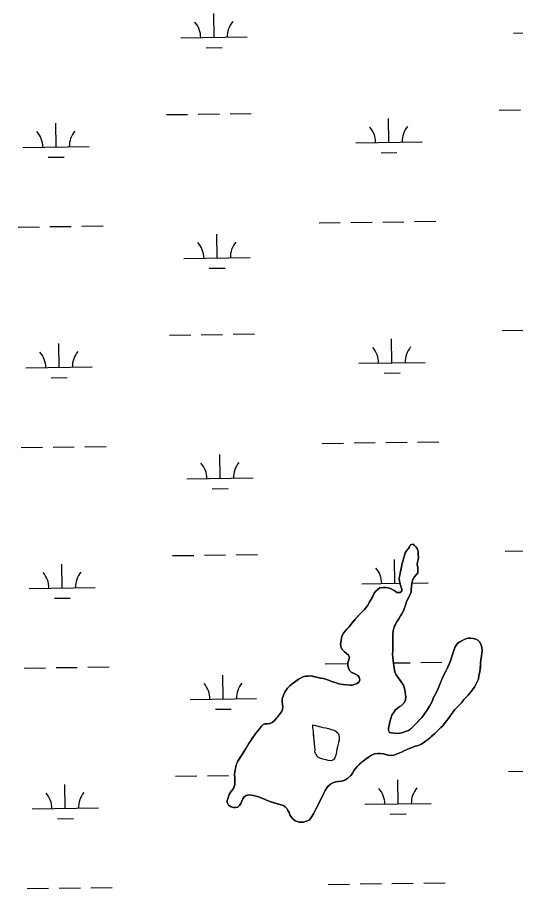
# Model space of a CAD drawing. Extents: x 3767014 to 3805179, y 361544 to 387384.
# Drawn here: x 3779282 to 3780033, y 375831 to 377145 of the extents above; entities that cross this region are included whole.
import ezdxf

# ---------------------------------------------------------------- set-up
doc = ezdxf.new("R2010")
doc.units = 0
for name, color, linetype in [('V-ROAD-CNTR', 7, 'Continuous'), ('V-TOPO-SHOR', 7, 'Continuous'), ('V-WETL-SWMP', 7, 'Continuous')]:
    doc.layers.add(name, color=color, linetype=linetype)

msp = doc.modelspace()

# ---------------------------------------------------------------- linework, layer by layer
at = {"layer": 'V-ROAD-CNTR'}
msp.add_spline([(3779017.245, 377890.365), (3779244.469, 377756.728), (3779881.995, 377449.082), (3780464.581, 377244.275), (3781012.991, 377106.296)], degree=3, dxfattribs=at)
at = {"layer": 'V-TOPO-SHOR'}
for points in [[(3779757.307, 376142.509), (3779761.26, 376141.45), (3779767.101, 376139.55), (3779773.28, 376138.435), (3779778.998, 376137.971), (3779783.44, 376137.379), (3779787.112, 376137.762), (3779791.439, 376138.923), (3779794.497, 376140.277), (3779797.42, 376142.431), (3779798.769, 376145.419), (3779797.448, 376149.753), (3779795.279, 376152.036), (3779791.833, 376154.195), (3779789.004, 376155.7), (3779785.707, 376157.377), (3779782.899, 376159.677), (3779781.24, 376163.222), (3779780.562, 376167.857), (3779780.653, 376171.357), (3779781.894, 376176.26), (3779782.77, 376179.42), (3779781.421, 376182.637), (3779778.471, 376185.578), (3779774.728, 376188.542), (3779771.633, 376191.964), (3779769.827, 376195.988), (3779769.614, 376200.133), (3779770.357, 376204.252), (3779770.953, 376208.854), (3779771.838, 376212.333), (3779773.681, 376215.946), (3779776.622, 376218.895), (3779779.581, 376222.481), (3779781.715, 376224.974), (3779784.843, 376229.031), (3779786.817, 376231.527), (3779790.102, 376235.423), (3779792.402, 376238.228), (3779796.654, 376242.576), (3779800.741, 376246.768), (3779805.151, 376251.112), (3779808.272, 376254.854), (3779810.752, 376258.45), (3779812.757, 376262.219), (3779813.947, 376265.053), (3779815.77, 376267.871), (3779817.424, 376270.378), (3779818.612, 376273.21), (3779820.13, 376276.516), (3779822.589, 376279.317), (3779826.014, 376282.414), (3779828.928, 376284.407), (3779834.2, 376285.066), (3779837.704, 376285.136), (3779841.185, 376284.411), (3779845.763, 376282.86), (3779849.218, 376281.019), (3779851.878, 376279.201), (3779854.54, 376277.54), (3779859.316, 376277.577), (3779861.907, 376279.26), (3779861.671, 376282.451), (3779860.957, 376285.652), (3779859.318, 376289.992), (3779858.155, 376294.321), (3779857.635, 376298.792), (3779858.7, 376303.062), (3779859.589, 376306.699), (3779860.514, 376311.77), (3779861.43, 376316.362), (3779862.183, 376320.959), (3779863.56, 376324.904), (3779864.954, 376329.643), (3779865.694, 376333.604), (3779866.742, 376337.239), (3779868.557, 376339.737), (3779871.999, 376343.629), (3779873.501, 376346.297), (3779874.852, 376349.285), (3779878.377, 376350.152), (3779881.035, 376348.331), (3779883.519, 376345.879), (3779885.504, 376342.646), (3779886.358, 376338.644), (3779886.743, 376335.131), (3779886.788, 376330.673), (3779886.381, 376327.181), (3779885.645, 376323.38), (3779885.23, 376319.571), (3779885.756, 376315.26), (3779886.118, 376310.791), (3779885.864, 376307.137), (3779883.397, 376304.018), (3779880.443, 376300.592), (3779878.281, 376296.985), (3779877.568, 376293.981), (3779876.849, 376290.815), (3779876.253, 376286.215), (3779876.147, 376282.078), (3779875.731, 376278.269)], [(3779875.731, 376278.269), (3779874.013, 376273.378), (3779871.664, 376268.664), (3779869.132, 376263.157), (3779867.252, 376258.11), (3779865.524, 376252.742), (3779864.489, 376249.744), (3779861.985, 376245.194), (3779859.994, 376242.06), (3779856.678, 376236.893), (3779854.528, 376233.766), (3779852.185, 376229.369), (3779850.84, 376226.536), (3779849.654, 376223.704), (3779848.597, 376219.749), (3779848.138, 376214.351), (3779848.447, 376207.816), (3779848.37, 376204.793), (3779848.257, 376200.338), (3779848.337, 376197.311), (3779848.21, 376192.382), (3779848.292, 376189.355), (3779848.009, 376184.585), (3779848.503, 376179.002), (3779848.878, 376175.013), (3779849.553, 376170.378), (3779850.199, 376164.472), (3779850.874, 376159.839), (3779851.735, 376156.155), (3779853.412, 376153.247), (3779856.021, 376149.519), (3779858.788, 376145.628), (3779860.785, 376142.869), (3779864.465, 376137.362), (3779866.515, 376130.465), (3779867.441, 376123.118), (3779867.84, 376120.083), (3779867.408, 376115.637), (3779865.378, 376111.074), (3779860.643, 376106.419), (3779857.899, 376104.899), (3779855.464, 376103.052), (3779852.036, 376099.798), (3779850.065, 376097.459), (3779846.746, 376092.132), (3779845.195, 376087.557), (3779843.946, 376082.337), (3779842.852, 376076.952), (3779841.644, 376073.321), (3779841.542, 376069.344), (3779843.215, 376066.276), (3779846.225, 376065.721), (3779850.508, 376065.133), (3779855.753, 376064.841), (3779861.827, 376065.799), (3779865.032, 376066.671), (3779869.05, 376068.158), (3779871.946, 376069.358), (3779875.512, 376071.814), (3779879.428, 376075.533), (3779883.022, 376079.103), (3779885.803, 376082.054), (3779889.731, 376086.25), (3779892.033, 376089.058), (3779894.837, 376092.806), (3779898.963, 376098.59), (3779900.78, 376101.09), (3779903.61, 376105.95), (3779905.765, 376109.239), (3779907.45, 376112.858), (3779908.644, 376116.01), (3779909.832, 376118.844), (3779911.839, 376122.613), (3779915.194, 376129.211), (3779916.709, 376132.517), (3779918.749, 376137.559), (3779920.117, 376141.184), (3779922.153, 376146.066), (3779923.349, 376149.218), (3779925.356, 376152.989), (3779928.203, 376158.485), (3779930.724, 376163.675), (3779932.927, 376168.871), (3779934.621, 376172.807), (3779935.653, 376175.803), (3779937.208, 376180.54), (3779938.248, 376183.856), (3779939.799, 376188.431), (3779940.988, 376191.425), (3779942.365, 376195.37), (3779945.193, 376200.072), (3779948.115, 376202.384), (3779953.602, 376205.27), (3779958.282, 376207.695), (3779961.806, 376208.561), (3779965.628, 376208.62), (3779969.273, 376208.049), (3779973.39, 376207.148), (3779976.368, 376205.319), (3779979.634, 376202.37), (3779981.596, 376198.182)], [(3779981.596, 376198.182), (3779982.313, 376195.138), (3779982.979, 376190.027), (3779982.536, 376185.263), (3779981.957, 376181.298), (3779981.01, 376175.433), (3779980.586, 376171.306), (3779980.263, 376164.947), (3779980.165, 376161.127), (3779979.071, 376155.743), (3779978.182, 376152.106), (3779977.25, 376146.877), (3779974.701, 376140.576), (3779971.52, 376134.45), (3779969.55, 376132.111), (3779966.425, 376128.214), (3779964.282, 376125.402), (3779961.663, 376122.604), (3779958.056, 376118.56), (3779955.597, 376115.758), (3779952.31, 376111.703), (3779949.69, 376108.903), (3779944.949, 376104.093), (3779941.842, 376100.828), (3779937.722, 376095.364), (3779935.086, 376091.929), (3779931.611, 376086.766), (3779929.143, 376083.645), (3779925.841, 376079.113), (3779923.537, 376076.15), (3779920.768, 376073.674), (3779917.015, 376070.108), (3779914.727, 376067.779), (3779911.626, 376064.834), (3779906.58, 376060.509), (3779900.555, 376055.252), (3779897.792, 376053.093), (3779893.739, 376050.173), (3779890.507, 376048.346), (3779885.041, 376046.257), (3779881.996, 376045.38), (3779878.299, 376044.043), (3779873.152, 376041.948), (3779868.807, 376040.15), (3779865.911, 376038.95), (3779861.555, 376036.674), (3779858.659, 376035.476), (3779854.796, 376033.824), (3779849.816, 376032.042), (3779844.069, 376031.395), (3779839.315, 376032.312), (3779834.261, 376033.875), (3779829.188, 376034.643), (3779825.686, 376034.573), (3779820.896, 376034.059), (3779815.911, 376032.118), (3779811.696, 376029.201), (3779808.128, 376026.588), (3779803.744, 376023.199), (3779798.208, 376018.406), (3779794.948, 376015.465), (3779791.665, 376011.57), (3779789.51, 376008.285), (3779787.667, 376004.67), (3779784.876, 376001.4), (3779780.478, 375997.533), (3779775.774, 375994.152), (3779770.97, 375993.003), (3779765.86, 375992.337), (3779762.343, 375991.79), (3779757.852, 375990.474), (3779754.295, 375988.337), (3779750.877, 375985.401), (3779748.743, 375982.908), (3779746.093, 375978.839), (3779743.565, 375973.489), (3779741.544, 375969.084), (3779740.192, 375966.096), (3779738.341, 375962.164), (3779735.504, 375957.142), (3779731.996, 375950.708), (3779728.973, 375944.576), (3779726.297, 375939.55), (3779724.302, 375936.261), (3779722.176, 375934.086), (3779719.118, 375932.732), (3779713.66, 375930.963)], [(3779713.66, 375930.963), (3779710.316, 375930.889), (3779707.293, 375930.967), (3779703.971, 375931.848), (3779700.819, 375933.044), (3779697.709, 375935.831), (3779694.452, 375939.255), (3779692.777, 375942.165), (3779691.749, 375945.534), (3779690.082, 375948.762), (3779688.243, 375951.514), (3779685.767, 375954.283), (3779683.262, 375955.94), (3779679.637, 375957.306), (3779676.475, 375958.185), (3779672.522, 375959.242), (3779668.256, 375960.464), (3779665.254, 375961.339), (3779661.95, 375962.856), (3779657.689, 375964.239), (3779654.852, 375965.427), (3779650.594, 375966.969), (3779647.291, 375968.486), (3779644.293, 375969.518), (3779640.023, 375970.583), (3779635.593, 375971.652), (3779631.142, 375971.927), (3779627.136, 375970.915), (3779624.067, 375969.084), (3779622.076, 375965.951), (3779620.712, 375962.484), (3779619.186, 375958.863), (3779617.2, 375955.889), (3779614.435, 375953.573), (3779611.072, 375952.862), (3779608.053, 375953.1), (3779604.738, 375954.14), (3779600.668, 375956.792), (3779598.376, 375960.511), (3779598.452, 375963.534), (3779599.837, 375967.796), (3779601.709, 375972.525), (3779604.209, 375976.918), (3779608.156, 375981.749), (3779609.905, 375987.914), (3779610.048, 375993.48), (3779609.984, 375997.144), (3779609.655, 376002.882), (3779610.075, 376006.851), (3779611.004, 376012.082), (3779611.559, 376015.091), (3779612.954, 376019.832), (3779614.474, 376023.133), (3779617.617, 376027.829), (3779621.091, 376032.832), (3779624.243, 376037.846), (3779626.911, 376042.552), (3779628.914, 376046.163), (3779630.583, 376049.145), (3779633.557, 376053.366), (3779636.363, 376057.273), (3779639.513, 376062.127), (3779641.667, 376065.414), (3779645.106, 376069.145), (3779647.737, 376072.42), (3779650.369, 376075.697), (3779652.661, 376078.183), (3779655.874, 376079.375), (3779659.214, 376079.289), (3779663.21, 376079.824), (3779666.431, 376081.331), (3779669.85, 376084.268), (3779671.82, 376086.605), (3779674.773, 376090.031), (3779677.075, 376092.839), (3779680.538, 376097.525), (3779682.064, 376101.145), (3779682.322, 376104.961), (3779681.941, 376108.791), (3779681.546, 376111.983), (3779681.515, 376116.919), (3779683.252, 376122.604), (3779685.945, 376128.265), (3779689.248, 376132.957), (3779692.842, 376136.527), (3779696.584, 376139.613), (3779699.994, 376142.23), (3779702.91, 376144.225), (3779706.154, 376146.529), (3779709.067, 376148.364), (3779712.77, 376150.021), (3779716.458, 376151.041), (3779720.765, 376151.407), (3779724.906, 376151.461), (3779728.07, 376150.742), (3779732.973, 376149.501), (3779738.988, 376148.231), (3779743.746, 376147.473), (3779748.489, 376146.236), (3779752.742, 376144.534), (3779757.307, 376142.509)], [(3779730.7, 376036.379), (3779731.128, 376040.668), (3779730.894, 376044.016), (3779730.368, 376048.328), (3779729.602, 376055.67), (3779729.057, 376059.186), (3779728.83, 376062.694), (3779728.474, 376067.478), (3779727.839, 376073.702), (3779727.777, 376077.526), (3779731.898, 376076.782), (3779735.85, 376075.726), (3779739.328, 376074.841), (3779742.799, 376073.637), (3779747.088, 376073.209), (3779751.202, 376072.305), (3779754.522, 376071.425), (3779757.993, 376070.221), (3779760.832, 376069.193), (3779765.356, 376065.574), (3779766.865, 376062.352), (3779767.562, 376058.512), (3779767.468, 376054.854), (3779766.419, 376051.219), (3779765.514, 376046.945), (3779764.799, 376043.941), (3779764.084, 376040.934), (3779763.183, 376036.818), (3779762.261, 376031.907), (3779761.041, 376027.8), (3779758.895, 376024.831), (3779754.723, 376023.506), (3779750.918, 376024.081), (3779747.911, 376024.796), (3779744.747, 376025.513), (3779741.269, 376026.557), (3779738.433, 376027.585), (3779734.654, 376029.275), (3779730.7, 376036.379)]]:
    msp.add_lwpolyline(points, dxfattribs=at)
at = {"layer": 'V-WETL-SWMP'}
for p, q in [((3779578.636, 377114.741), (3779578.136, 377150.738)), ((3779528.641, 377114.047), (3779628.631, 377115.436)), ((3780030.5, 377121.018), (3780130.491, 377122.407)), ((3779566.851, 377099.145), (3779590.849, 377099.478)), ((3779506.838, 376998.301), (3779538.835, 376998.745)), ((3779554.834, 376998.967), (3779586.831, 376999.412)), ((3779602.829, 376999.634), (3779634.826, 377000.079)), ((3780008.698, 377005.272), (3780040.695, 377005.717)), ((3779340.435, 376949.555), (3779339.935, 376985.551)), ((3779842.295, 376956.526), (3779841.795, 376992.523)), ((3779792.3, 376955.832), (3779892.29, 376957.221)), ((3779290.44, 376948.86), (3779390.43, 376950.249)), ((3779328.651, 376933.958), (3779352.648, 376934.292)), ((3779830.51, 376940.93), (3779854.508, 376941.263)), ((3779283.265, 376828.678), (3779315.262, 376829.122)), ((3779331.26, 376829.345), (3779363.257, 376829.789)), ((3779379.255, 376830.011), (3779411.252, 376830.456)), ((3779737.129, 376834.983), (3779769.126, 376835.427)), ((3779785.124, 376835.649), (3779817.121, 376836.094)), ((3779833.12, 376836.316), (3779865.117, 376836.76)), ((3779881.115, 376836.983), (3779913.112, 376837.427)), ((3779583.257, 376782.098), (3779582.757, 376818.095)), ((3779533.261, 376781.404), (3779633.252, 376782.793)), ((3779571.472, 376766.502), (3779595.47, 376766.835)), ((3779607.45, 376666.991), (3779639.447, 376667.436)), ((3780013.319, 376672.629), (3780045.316, 376673.074)), ((3779511.459, 376665.658), (3779543.456, 376666.102)), ((3779559.454, 376666.324), (3779591.451, 376666.769)), ((3779846.916, 376623.883), (3779846.416, 376659.88)), ((3779345.056, 376616.912), (3779344.556, 376652.908)), ((3779295.061, 376616.217), (3779395.051, 376617.606)), ((3779796.921, 376623.189), (3779896.911, 376624.578)), ((3779333.272, 376601.316), (3779357.269, 376601.649)), ((3779835.131, 376608.287), (3779859.129, 376608.62)), ((3779287.886, 376496.035), (3779319.883, 376496.479)), ((3779335.881, 376496.702), (3779367.878, 376497.146)), ((3779383.876, 376497.368), (3779415.873, 376497.813)), ((3779741.75, 376502.34), (3779773.747, 376502.784)), ((3779789.745, 376503.006), (3779821.742, 376503.451)), ((3779837.741, 376503.673), (3779869.737, 376504.118)), ((3779885.736, 376504.34), (3779917.733, 376504.784)), ((3779587.878, 376449.455), (3779587.377, 376485.452)), ((3779537.882, 376448.761), (3779637.873, 376450.15)), ((3779576.093, 376433.859), (3779600.091, 376434.192)), ((3780017.939, 376339.986), (3780049.936, 376340.431)), ((3779516.08, 376333.015), (3779548.077, 376333.459)), ((3779564.075, 376333.682), (3779596.072, 376334.126)), ((3779612.071, 376334.348), (3779644.068, 376334.793)), ((3779851.537, 376291.24), (3779851.036, 376327.237)), ((3779349.677, 376284.269), (3779349.177, 376320.265)), ((3779801.541, 376290.546), (3779858.955, 376291.343)), ((3779877.03, 376291.594), (3779901.532, 376291.935)), ((3779299.682, 376283.574), (3779399.672, 376284.963)), ((3779337.892, 376268.673), (3779361.89, 376269.006)), ((3779746.371, 376169.697), (3779778.368, 376170.141)), ((3779849.445, 376171.129), (3779874.358, 376171.475)), ((3779890.357, 376171.697), (3779922.354, 376172.141)), ((3779292.506, 376163.392), (3779324.503, 376163.837)), ((3779340.502, 376164.059), (3779372.499, 376164.503)), ((3779388.497, 376164.725), (3779420.494, 376165.17)), ((3779592.498, 376116.812), (3779591.998, 376152.809)), ((3779542.503, 376116.118), (3779642.494, 376117.507)), ((3779580.714, 376101.216), (3779604.712, 376101.55)), ((3779520.701, 376000.372), (3779552.698, 376000.816)), ((3779568.696, 376001.039), (3779600.693, 376001.483)), ((3780022.56, 376007.343), (3780054.557, 376007.788)), ((3779354.298, 375951.626), (3779353.798, 375987.622)), ((3779856.157, 375958.597), (3779855.657, 375994.594)), ((3779806.162, 375957.903), (3779906.153, 375959.292)), ((3779304.303, 375950.931), (3779404.293, 375952.32)), ((3779342.513, 375936.03), (3779366.511, 375936.363)), ((3779844.373, 375943.001), (3779868.371, 375943.335)), ((3779894.978, 375839.054), (3779926.974, 375839.498)), ((3779297.127, 375830.749), (3779329.124, 375831.194)), ((3779345.123, 375831.416), (3779377.12, 375831.86)), ((3779393.118, 375832.083), (3779425.115, 375832.527)), ((3779750.991, 375837.054), (3779782.988, 375837.498)), ((3779798.987, 375837.721), (3779830.984, 375838.165)), ((3779846.982, 375838.387), (3779878.979, 375838.832))]:
    msp.add_line(p, q, dxfattribs=at)
for points in [[(3779876.147, 376282.078), (3779876.253, 376286.214), (3779876.849, 376290.815), (3779878.281, 376296.986), (3779880.444, 376300.592), (3779883.397, 376304.018), (3779885.865, 376307.138), (3779886.118, 376310.792), (3779885.756, 376315.259), (3779885.23, 376319.57), (3779885.646, 376323.38), (3779886.381, 376327.182), (3779886.789, 376330.673), (3779886.744, 376335.131), (3779886.357, 376338.643), (3779885.505, 376342.645), (3779883.519, 376345.88), (3779881.035, 376348.331), (3779878.376, 376350.151), (3779874.852, 376349.286), (3779873.501, 376346.297), (3779872, 376343.629), (3779868.557, 376339.738), (3779866.742, 376337.238), (3779865.693, 376333.604), (3779864.954, 376329.643), (3779863.559, 376324.904), (3779862.184, 376320.959), (3779861.429, 376316.362), (3779859.589, 376306.7), (3779857.634, 376298.791), (3779858.156, 376294.32), (3779859.318, 376289.992), (3779860.957, 376285.652), (3779861.671, 376282.45), (3779861.907, 376279.26), (3779859.317, 376277.576), (3779854.54, 376277.54), (3779851.877, 376279.2), (3779849.218, 376281.02), (3779845.763, 376282.86), (3779841.186, 376284.41), (3779837.703, 376285.136), (3779834.199, 376285.067), (3779828.929, 376284.407), (3779826.013, 376282.413), (3779822.59, 376279.317), (3779820.13, 376276.515), (3779817.425, 376270.377), (3779813.946, 376265.054), (3779812.758, 376262.219), (3779810.751, 376258.45), (3779808.271, 376254.853), (3779805.15, 376251.113), (3779800.741, 376246.769), (3779792.402, 376238.229), (3779786.818, 376231.527), (3779781.715, 376224.973), (3779776.623, 376218.896), (3779773.682, 376215.947), (3779771.838, 376212.333), (3779770.953, 376208.854), (3779770.357, 376204.253), (3779769.614, 376200.134), (3779769.826, 376195.989), (3779771.633, 376191.963), (3779774.728, 376188.541), (3779778.472, 376185.579), (3779781.421, 376182.638), (3779782.771, 376179.42), (3779780.653, 376171.356), (3779780.563, 376167.856), (3779781.24, 376163.222), (3779782.9, 376159.678), (3779785.706, 376157.377), (3779791.832, 376154.195), (3779795.279, 376152.037), (3779797.448, 376149.752), (3779798.769, 376145.42), (3779797.419, 376142.431), (3779794.498, 376140.277), (3779791.439, 376138.923), (3779787.111, 376137.761), (3779783.44, 376137.378), (3779778.998, 376137.97), (3779773.28, 376138.435), (3779767.1, 376139.55), (3779761.259, 376141.451), (3779757.307, 376142.508), (3779752.743, 376144.535), (3779748.489, 376146.237), (3779743.745, 376147.473), (3779738.989, 376148.232), (3779732.973, 376149.501), (3779724.905, 376151.46), (3779720.765, 376151.407), (3779716.457, 376151.04), (3779712.77, 376150.021), (3779709.066, 376148.365), (3779706.154, 376146.53), (3779699.994, 376142.231)], [(3779931.611, 376086.766), (3779935.086, 376091.929), (3779941.842, 376100.829), (3779952.309, 376111.702), (3779955.597, 376115.757), (3779961.663, 376122.604), (3779964.282, 376125.402), (3779966.424, 376128.213), (3779971.519, 376134.449), (3779974.701, 376140.575), (3779977.251, 376146.877), (3779978.182, 376152.106), (3779979.071, 376155.744), (3779980.165, 376161.128), (3779980.586, 376171.305), (3779981.01, 376175.433), (3779982.537, 376185.263), (3779982.978, 376190.027), (3779982.313, 376195.138), (3779981.596, 376198.181), (3779979.634, 376202.37), (3779976.367, 376205.32), (3779973.39, 376207.147), (3779969.274, 376208.049), (3779965.628, 376208.62), (3779961.806, 376208.56), (3779958.281, 376207.695), (3779948.116, 376202.385), (3779945.192, 376200.073), (3779942.364, 376195.37), (3779940.989, 376191.426), (3779939.798, 376188.432), (3779934.621, 376172.806), (3779930.724, 376163.674), (3779928.203, 376158.486), (3779923.348, 376149.219), (3779916.71, 376132.516), (3779915.193, 376129.212), (3779909.832, 376118.844), (3779907.45, 376112.857), (3779905.765, 376109.239), (3779903.611, 376105.951), (3779900.779, 376101.09), (3779894.836, 376092.806), (3779892.033, 376089.058), (3779889.732, 376086.251), (3779883.022, 376079.102), (3779879.428, 376075.533), (3779875.512, 376071.813), (3779871.947, 376069.358), (3779869.051, 376068.159), (3779865.033, 376066.671), (3779861.827, 376065.798), (3779855.753, 376064.84), (3779850.508, 376065.134), (3779846.225, 376065.722), (3779843.215, 376066.277), (3779841.542, 376069.345), (3779841.645, 376073.321), (3779842.852, 376076.952), (3779843.946, 376082.336), (3779845.195, 376087.557), (3779846.745, 376092.133), (3779850.066, 376097.46), (3779852.036, 376099.797), (3779855.463, 376103.052), (3779857.898, 376104.899), (3779860.643, 376106.42), (3779865.379, 376111.074), (3779867.407, 376115.638), (3779867.84, 376120.084), (3779866.515, 376130.465), (3779864.464, 376137.363), (3779860.785, 376142.869), (3779853.411, 376153.247), (3779851.735, 376156.155), (3779850.875, 376159.839), (3779850.198, 376164.472), (3779849.554, 376170.379), (3779848.878, 376175.012), (3779848.01, 376184.586), (3779848.292, 376189.354), (3779848.21, 376192.381), (3779848.337, 376197.312), (3779848.256, 376200.339), (3779848.448, 376207.815), (3779848.139, 376214.35), (3779848.596, 376219.75), (3779849.653, 376223.703), (3779850.84, 376226.537), (3779852.186, 376229.368), (3779854.528, 376233.765), (3779856.678, 376236.893), (3779861.985, 376245.193), (3779864.49, 376249.745), (3779867.253, 376258.111), (3779869.133, 376263.156), (3779871.663, 376268.663), (3779874.013, 376273.378), (3779875.73, 376278.268), (3779876.147, 376282.078)], [(3779699.994, 376142.231), (3779696.584, 376139.613), (3779692.843, 376136.526), (3779689.249, 376132.957), (3779685.945, 376128.266), (3779683.252, 376122.605), (3779681.514, 376116.919), (3779681.546, 376111.984), (3779682.321, 376104.96), (3779682.063, 376101.146), (3779680.538, 376097.524), (3779677.074, 376092.838), (3779669.85, 376084.268), (3779666.431, 376081.332), (3779663.209, 376079.823), (3779659.215, 376079.289), (3779655.875, 376079.375), (3779652.66, 376078.184), (3779650.368, 376075.696), (3779645.105, 376069.146), (3779641.667, 376065.414), (3779636.363, 376057.273)], [(3779636.363, 376057.273), (3779630.583, 376049.144), (3779624.243, 376037.846), (3779621.09, 376032.833), (3779614.473, 376023.134), (3779612.955, 376019.831), (3779611.56, 376015.091), (3779610.074, 376006.852), (3779609.654, 376002.883), (3779609.984, 375997.144), (3779610.048, 375993.481), (3779609.905, 375987.913), (3779608.155, 375981.75), (3779604.21, 375976.917), (3779601.709, 375972.524), (3779599.837, 375967.797), (3779598.453, 375963.535), (3779598.376, 375960.512), (3779600.668, 375956.792), (3779604.738, 375954.14), (3779608.054, 375953.1), (3779611.073, 375952.863), (3779614.434, 375953.572), (3779617.2, 375955.889), (3779619.186, 375958.862), (3779622.075, 375965.951), (3779624.066, 375969.084), (3779627.137, 375970.915), (3779631.143, 375971.926), (3779635.593, 375971.652), (3779644.293, 375969.518), (3779647.291, 375968.486), (3779650.595, 375966.968), (3779654.853, 375965.426), (3779657.688, 375964.239), (3779661.95, 375962.856), (3779665.254, 375961.338), (3779679.636, 375957.307), (3779683.262, 375955.94), (3779685.766, 375954.284), (3779688.242, 375951.514), (3779690.081, 375948.761), (3779691.749, 375945.534), (3779692.777, 375942.165), (3779694.453, 375939.256), (3779697.708, 375935.83), (3779700.819, 375933.044), (3779703.972, 375931.848), (3779707.293, 375930.967), (3779710.315, 375930.889), (3779713.66, 375930.962), (3779719.118, 375932.732), (3779722.177, 375934.086), (3779724.302, 375936.26), (3779726.297, 375939.551), (3779728.973, 375944.576), (3779731.996, 375950.707), (3779738.34, 375962.164), (3779746.092, 375978.838), (3779748.743, 375982.908), (3779750.877, 375985.4), (3779754.295, 375988.337), (3779757.852, 375990.474), (3779762.343, 375991.791), (3779770.97, 375993.002), (3779775.775, 375994.151), (3779780.479, 375997.532), (3779784.876, 376001.399), (3779787.666, 376004.67), (3779789.51, 376008.284), (3779791.664, 376011.571), (3779794.948, 376015.466), (3779803.743, 376023.199), (3779808.128, 376026.588), (3779811.697, 376029.202), (3779815.911, 376032.118), (3779820.896, 376034.06), (3779825.685, 376034.573), (3779829.188, 376034.642), (3779834.262, 376033.875), (3779839.316, 376032.312), (3779844.068, 376031.394), (3779849.815, 376032.042), (3779854.796, 376033.824), (3779861.555, 376036.675), (3779865.911, 376038.95), (3779878.299, 376044.044), (3779881.995, 376045.381), (3779885.042, 376046.258), (3779890.508, 376048.346), (3779893.739, 376050.173), (3779897.793, 376053.093), (3779900.555, 376055.251), (3779911.626, 376064.835), (3779914.726, 376067.78), (3779917.015, 376070.109), (3779920.768, 376073.673), (3779923.538, 376076.149), (3779925.842, 376079.114), (3779929.143, 376083.646), (3779931.611, 376086.766)]]:
    msp.add_lwpolyline(points, dxfattribs=at)
msp.add_lwpolyline([(3779734.655, 376029.275), (3779730.699, 376036.38), (3779731.127, 376040.667), (3779730.895, 376044.016), (3779729.603, 376055.67), (3779729.057, 376059.186), (3779728.474, 376067.478), (3779727.839, 376073.703), (3779727.778, 376077.525), (3779731.898, 376076.782), (3779739.329, 376074.84), (3779742.8, 376073.636), (3779747.087, 376073.208), (3779751.203, 376072.306), (3779754.523, 376071.424), (3779760.833, 376069.193), (3779765.356, 376065.574), (3779766.865, 376062.352), (3779767.562, 376058.513), (3779767.468, 376054.855), (3779766.419, 376051.22), (3779764.085, 376040.934), (3779763.183, 376036.818), (3779762.261, 376031.907), (3779761.041, 376027.8), (3779758.895, 376024.83), (3779754.722, 376023.505), (3779750.917, 376024.081), (3779744.746, 376025.513), (3779741.27, 376026.557), (3779738.432, 376027.586)], close=True, dxfattribs=at)
for centre, start, end in [((3779523.392, 377114.449), 0.024037, 41.567695), ((3779633.867, 377115.983), 140.024034, 181.567693), ((3779285.191, 376949.262), 0.024037, 41.567695), ((3779395.666, 376950.797), 140.024034, 181.567693), ((3779787.051, 376956.233), 0.024037, 41.567695), ((3779897.526, 376957.768), 140.024034, 181.567693), ((3779528.012, 376781.806), 0.024037, 41.567695), ((3779638.488, 376783.34), 140.024034, 181.567693), ((3779400.287, 376618.154), 140.024034, 181.567693), ((3779791.671, 376623.591), 0.024037, 41.567695), ((3779902.147, 376625.125), 140.024034, 181.567693), ((3779289.812, 376616.619), 0.024037, 41.567695), ((3779532.633, 376449.163), 0.024037, 41.567695), ((3779643.109, 376450.697), 140.024034, 181.567693), ((3779796.292, 376290.948), 0.024037, 41.567695), ((3779294.433, 376283.976), 0.024037, 41.567695), ((3779404.908, 376285.511), 140.024034, 181.567693), ((3779537.254, 376116.52), 0.024037, 41.567695), ((3779647.729, 376118.054), 140.024034, 181.567693), ((3779299.054, 375951.333), 0.024037, 41.567695), ((3779409.529, 375952.868), 140.024034, 181.567693), ((3779800.913, 375958.305), 0.024037, 41.567695), ((3779911.388, 375959.839), 140.024034, 181.567693)]:
    msp.add_arc(centre, 35.246, start, end, dxfattribs=at)

doc.saveas('drawing.dxf')
